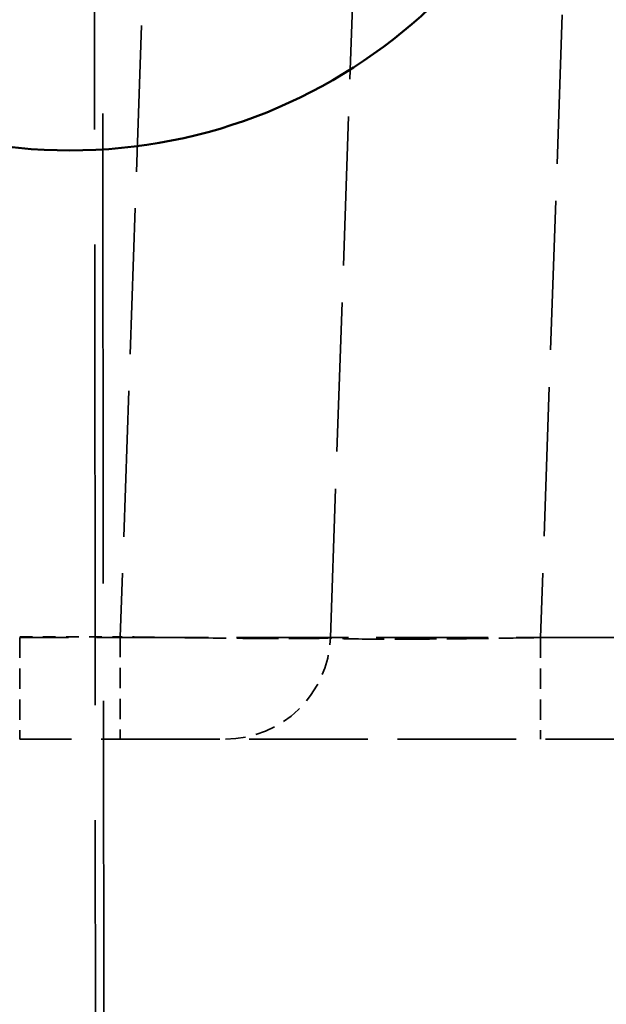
# Model space of a CAD drawing. Header units: millimetres. Extents: x 3367 to 6255, y 2001 to 4216.
# Tile 118 of 656: x 3671.12 to 3676.7, y 2673.57 to 2682.93. Entities that reach past the tile are written whole.
import ezdxf

# ---------------------------------------------------------------- set-up
doc = ezdxf.new("R2010")
doc.units = ezdxf.units.MM
doc.linetypes.add('DASHED', pattern=[0.2067, 0.1654, -0.0413])
for name, color, linetype, lineweight in [('Sichtbare Kanten(DIN)', 7, 'Continuous', 50), ('Verdeckte Kanten(DIN)', 7, 'DASHED', 35), ('Verdeckte tangentiale Kanten(DIN)', 7, 'DASHED', 35)]:
    doc.layers.add(name, color=color, linetype=linetype, lineweight=lineweight)

msp = doc.modelspace()

# ---------------------------------------------------------------- linework, layer by layer
at = {"layer": 'Sichtbare Kanten(DIN)'}
msp.add_arc((3671.5972, 2686.68855), 5, 183.542195, 356.457805, dxfattribs=at)
at = {"layer": 'Verdeckte Kanten(DIN)', "ltscale": 8.570876}
msp.add_line((3674.07503, 2677.05365), (3674.4674, 2688.28975), dxfattribs=at)
at = {"layer": 'Verdeckte Kanten(DIN)', "ltscale": 6.818852}
msp.add_line((3680.06883, 2676.08855), (3671.11865, 2676.08855), dxfattribs=at)
at = {"layer": 'Verdeckte Kanten(DIN)', "ltscale": 1.170062}
msp.add_arc((3673.07564, 2677.08855), 1, 270, 358, dxfattribs=at)
at = {"layer": 'Verdeckte tangentiale Kanten(DIN)', "ltscale": 26.50209}
msp.add_line((3671.81094, 2702.706), (3671.85072, 2661.62742), dxfattribs=at)
at = {"layer": 'Verdeckte tangentiale Kanten(DIN)', "ltscale": 27.030689}
msp.add_line((3671.92962, 2660.80808), (3671.88921, 2702.706), dxfattribs=at)
at = {"layer": 'Verdeckte tangentiale Kanten(DIN)', "ltscale": 8.570876}
msp.add_line((3676.46618, 2688.28975), (3676.07381, 2677.05365), dxfattribs=at)
at = {"layer": 'Verdeckte tangentiale Kanten(DIN)', "ltscale": 8.40574}
msp.add_line((3672.46086, 2688.08492), (3672.07594, 2677.06238), dxfattribs=at)
at = {"layer": 'Verdeckte tangentiale Kanten(DIN)', "ltscale": 0.729387}
msp.add_line((3671.11846, 2677.06238), (3672.07594, 2677.06238), dxfattribs=at)
at = {"layer": 'Verdeckte tangentiale Kanten(DIN)', "ltscale": 6.437055}
msp.add_line((3679.56771, 2677.05365), (3671.11865, 2677.05365), dxfattribs=at)
at = {"layer": 'Verdeckte tangentiale Kanten(DIN)', "ltscale": 1.17671}
msp.add_line((3672.07594, 2677.06238), (3672.07594, 2676.08855), dxfattribs=at)
at = {"layer": 'Verdeckte tangentiale Kanten(DIN)', "ltscale": 1.170062}
msp.add_line((3676.07381, 2677.05365), (3676.07381, 2676.08855), dxfattribs=at)
at = {"layer": 'Verdeckte tangentiale Kanten(DIN)', "ltscale": 24.834347}
msp.add_open_spline([(3670.29481, 2702.72349), (3670.50303, 2702.57286), (3670.71125, 2702.42227), (3670.91998, 2702.27249), (3671.13804, 2702.11602), (3671.35666, 2701.96044), (3671.57567, 2701.80552), (3672.01366, 2701.49572), (3672.45324, 2701.18853), (3672.89443, 2700.88401), (3673.77673, 2700.27501), (3674.66542, 2699.67663), (3675.55964, 2699.08772), (3677.34847, 2697.90966), (3679.1594, 2696.7695), (3680.98675, 2695.65856), (3682.81495, 2694.54711), (3684.6596, 2693.46493), (3686.51582, 2692.40245), (3688.1187, 2691.48498), (3689.73022, 2690.58222), (3691.34766, 2689.68847), (3691.60316, 2689.54729), (3691.8588, 2689.40635), (3692.11456, 2689.26562), (3693.54433, 2688.4789), (3694.97792, 2687.69894), (3696.41241, 2686.92073), (3696.85854, 2686.67871), (3697.30476, 2686.43683), (3697.751, 2686.19493), (3699.63192, 2685.17533), (3701.51339, 2684.15551), (3703.38153, 2683.11508), (3704.27842, 2682.61557), (3705.1722, 2682.11129), (3706.06252, 2681.5997), (3706.09977, 2681.57829), (3706.13702, 2681.55687), (3706.17427, 2681.53544), (3707.09916, 2681.00321), (3708.0256, 2680.46036), (3708.94236, 2679.91253), (3709.40247, 2679.63758), (3709.86015, 2679.36139), (3710.31602, 2679.0835), (3710.77295, 2678.80497), (3711.22808, 2678.52473), (3711.68214, 2678.24217), (3712.13578, 2677.95988), (3712.58835, 2677.67526), (3713.04024, 2677.38814), (3713.26565, 2677.24492), (3713.49089, 2677.10107), (3713.71615, 2676.95623), (3713.94098, 2676.81166), (3714.16582, 2676.6661), (3714.38979, 2676.52105)], degree=3, knots=[23.9065712, 23.9065712, 23.9065712, 23.9065712, 24.6744157, 24.6744157, 24.6744157, 25.47657, 25.47657, 25.47657, 27.0807016, 27.0807016, 27.0807016, 30.2887276, 30.2887276, 30.2887276, 36.7061776, 36.7061776, 36.7061776, 43.1266107, 43.1266107, 43.1266107, 48.6707596, 48.6707596, 48.6707596, 49.5465464, 49.5465464, 49.5465464, 54.4424487, 54.4424487, 54.4424487, 55.9650708, 55.9650708, 55.9650708, 62.3829253, 62.3829253, 62.3829253, 65.464099, 65.464099, 65.464099, 65.5930013, 65.5930013, 65.5930013, 68.7932708, 68.7932708, 68.7932708, 70.3994346, 70.3994346, 70.3994346, 72.0093333, 72.0093333, 72.0093333, 73.6177564, 73.6177564, 73.6177564, 74.4200501, 74.4200501, 74.4200501, 75.2208205, 75.2208205, 75.2208205, 75.2208205], dxfattribs=at)
at = {"layer": 'Verdeckte tangentiale Kanten(DIN)', "ltscale": 24.473045}
msp.add_open_spline([(3707.01709, 2667.01983), (3704.90698, 2669.08834), (3702.80131, 2671.1614), (3700.69939, 2673.23822), (3698.77738, 2675.13729), (3696.85851, 2677.0395), (3694.94221, 2678.94427), (3694.39159, 2679.49159), (3693.84117, 2680.03912), (3693.29095, 2680.58685), (3690.82591, 2683.04073), (3688.36482, 2685.49861), (3685.90655, 2687.95924), (3683.44826, 2690.4199), (3680.99279, 2692.88331), (3678.53891, 2695.34827), (3677.31192, 2696.58079), (3676.08534, 2697.81369), (3674.85909, 2699.0468), (3673.64054, 2700.27217), (3672.42232, 2701.49774), (3671.20396, 2702.72345)], degree=3, knots=[60.272108, 60.272108, 60.272108, 60.272108, 69.1391042, 69.1391042, 69.1391042, 77.2471352, 77.2471352, 77.2471352, 79.5768958, 79.5768958, 79.5768958, 90.0144633, 90.0144633, 90.0144633, 100.4521036, 100.4521036, 100.4521036, 105.6710996, 105.6710996, 105.6710996, 110.8573157, 110.8573157, 110.8573157, 110.8573157], dxfattribs=at)
at = {"layer": 'Verdeckte tangentiale Kanten(DIN)', "ltscale": 1.170012}
msp.add_open_spline([(3671.11915, 2677.05365), (3671.11913, 2676.99742), (3671.11911, 2676.94137), (3671.1191, 2676.88587), (3671.11907, 2676.81626), (3671.11905, 2676.74743), (3671.11903, 2676.68183), (3671.11901, 2676.6428), (3671.119, 2676.60492), (3671.11898, 2676.56854), (3671.11896, 2676.49541), (3671.11893, 2676.42838), (3671.1189, 2676.36922), (3671.11887, 2676.31006), (3671.11885, 2676.25876), (3671.11882, 2676.21678), (3671.1188, 2676.1959), (3671.11879, 2676.17735), (3671.11878, 2676.16137), (3671.11875, 2676.13451), (3671.11873, 2676.11495), (3671.11871, 2676.10295), (3671.11869, 2676.09338), (3671.11867, 2676.08855), (3671.11865, 2676.08855)], degree=3, knots=[0.00000303, 0.00000303, 0.00000303, 0.00000303, 0.11111111, 0.11111111, 0.11111111, 0.25044326, 0.25044326, 0.25044326, 0.33333333, 0.33333333, 0.33333333, 0.49999513, 0.49999513, 0.49999513, 0.66666667, 0.66666667, 0.66666667, 0.74954646, 0.74954646, 0.74954646, 0.88888889, 0.88888889, 0.88888889, 1, 1, 1, 1], dxfattribs=at)
at = {"layer": 'Verdeckte tangentiale Kanten(DIN)', "ltscale": 2.39187}
msp.add_open_spline([(3674.07503, 2677.05365), (3674.07487, 2677.04909), (3673.88781, 2677.04324), (3673.12192, 2677.04658), (3672.4248, 2677.05629), (3672.07594, 2677.06238)], degree=3, dxfattribs=at)
at = {"layer": 'Verdeckte tangentiale Kanten(DIN)', "ltscale": 2.392485}
msp.add_open_spline([(3676.07381, 2677.05365), (3675.72459, 2677.04757), (3675.02701, 2677.03868), (3674.26128, 2677.03868), (3674.07481, 2677.04757), (3674.07503, 2677.05365)], degree=3, dxfattribs=at)

doc.saveas('drawing.dxf')
